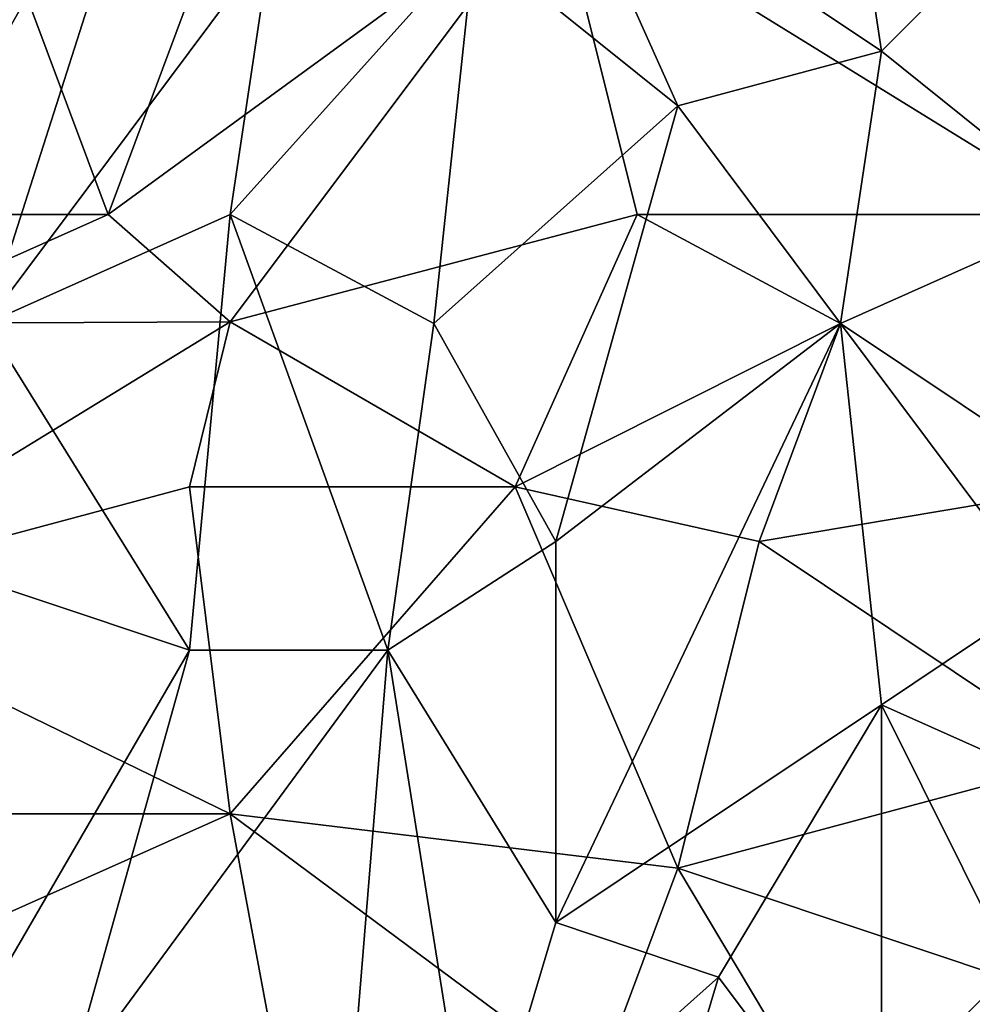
# Model space of a CAD drawing. Extents: x -0.3 to 0.3, y -0.266 to 0.266.
# Tile 283 of 430: x -0.061 to -0.03, y 0.11 to 0.142. Entities that reach past the tile are written whole.
import ezdxf

# ---------------------------------------------------------------- set-up
doc = ezdxf.new("R2010")
doc.units = 0

msp = doc.modelspace()

# ---------------------------------------------------------------- linework, layer by layer
for points in [[(-0.032991, 0.14097, 0.757905), (-0.034313, 0.149815, 0.757537), (-0.043562, 0.148046, 0.758228)], [(-0.032991, 0.14097, 0.757905), (-0.027706, 0.146277, 0.75747), (-0.034313, 0.149815, 0.757537)], [(-0.039598, 0.139201, 0.758346), (-0.043562, 0.148046, 0.758228), (-0.046205, 0.144508, 0.758619)], [(-0.039598, 0.139201, 0.758346), (-0.032991, 0.14097, 0.757905), (-0.043562, 0.148046, 0.758228)], [(-0.062062, 0.132125, 0.760818), (-0.058098, 0.144508, 0.759952), (-0.064705, 0.146277, 0.760808)], [(-0.060741, 0.142739, 0.711498), (-0.054134, 0.146277, 0.711603), (-0.058098, 0.135663, 0.710865)], [(-0.058098, 0.135663, 0.710865), (-0.054134, 0.146277, 0.711603), (-0.043562, 0.146277, 0.711422)], [(-0.054134, 0.132182, 0.710536), (-0.058098, 0.135663, 0.710865), (-0.043562, 0.146277, 0.711422)], [(-0.054134, 0.132182, 0.710536), (-0.043562, 0.146277, 0.711422), (-0.04092, 0.135663, 0.710615)], [(-0.026384, 0.135663, 0.710549), (-0.043562, 0.146277, 0.711422), (-0.030348, 0.146277, 0.711306)], [(-0.04092, 0.135663, 0.710615), (-0.043562, 0.146277, 0.711422), (-0.026384, 0.135663, 0.710549)], [(-0.032991, 0.14097, 0.757905), (-0.026384, 0.135663, 0.757881), (-0.027706, 0.146277, 0.75747)], [(-0.026384, 0.135663, 0.710549), (-0.030348, 0.146277, 0.711306), (-0.023741, 0.146277, 0.711301)], [(-0.064705, 0.135663, 0.711018), (-0.066026, 0.144508, 0.711759), (-0.060741, 0.142739, 0.711498)], [(-0.058098, 0.144508, 0.759952), (-0.062062, 0.132125, 0.760818), (-0.052812, 0.144508, 0.759309)], [(-0.054134, 0.135663, 0.759776), (-0.052812, 0.144508, 0.759309), (-0.062062, 0.132125, 0.760818)], [(-0.054134, 0.135663, 0.759776), (-0.046205, 0.144508, 0.758619), (-0.052812, 0.144508, 0.759309)], [(-0.047527, 0.132125, 0.759227), (-0.046205, 0.144508, 0.758619), (-0.054134, 0.135663, 0.759776)], [(-0.047527, 0.132125, 0.759227), (-0.039598, 0.139201, 0.758346), (-0.046205, 0.144508, 0.758619)], [(-0.064705, 0.135663, 0.711018), (-0.060741, 0.142739, 0.711498), (-0.058098, 0.135663, 0.710865)], [(-0.032991, 0.14097, 0.757905), (-0.039598, 0.139201, 0.758346), (-0.034313, 0.132125, 0.758314)], [(-0.034313, 0.132125, 0.758314), (-0.026384, 0.135663, 0.757881), (-0.032991, 0.14097, 0.757905)], [(-0.043562, 0.125049, 0.759136), (-0.039598, 0.139201, 0.758346), (-0.047527, 0.132125, 0.759227)], [(-0.043562, 0.125049, 0.759136), (-0.034313, 0.132125, 0.758314), (-0.039598, 0.139201, 0.758346)], [(-0.066026, 0.132125, 0.71077), (-0.064705, 0.135663, 0.711018), (-0.058098, 0.135663, 0.710865)], [(-0.054134, 0.132182, 0.710536), (-0.066026, 0.132125, 0.71077), (-0.058098, 0.135663, 0.710865)], [(-0.055455, 0.121511, 0.76029), (-0.054134, 0.135663, 0.759776), (-0.062062, 0.132125, 0.760818)], [(-0.055455, 0.121511, 0.76029), (-0.049018, 0.121511, 0.759679), (-0.054134, 0.135663, 0.759776)], [(-0.044884, 0.126818, 0.710118), (-0.054134, 0.132182, 0.710536), (-0.04092, 0.135663, 0.710615)], [(-0.049018, 0.121511, 0.759679), (-0.047527, 0.132125, 0.759227), (-0.054134, 0.135663, 0.759776)], [(-0.044884, 0.126818, 0.710118), (-0.04092, 0.135663, 0.710615), (-0.034313, 0.132125, 0.710346)], [(-0.04092, 0.135663, 0.710615), (-0.026384, 0.135663, 0.710549), (-0.034313, 0.132125, 0.710346)], [(-0.026384, 0.126818, 0.710047), (-0.034313, 0.132125, 0.710346), (-0.026384, 0.135663, 0.710549)], [(-0.026384, 0.135663, 0.757881), (-0.034313, 0.132125, 0.758314), (-0.027706, 0.12328, 0.758375)], [(-0.068669, 0.12328, 0.71021), (-0.054134, 0.132182, 0.710536), (-0.055455, 0.126818, 0.710224)], [(-0.068669, 0.12328, 0.71021), (-0.066026, 0.132125, 0.71077), (-0.054134, 0.132182, 0.710536)], [(-0.062062, 0.132125, 0.760818), (-0.066026, 0.125049, 0.761434), (-0.055455, 0.121511, 0.76029)], [(-0.044884, 0.126818, 0.710118), (-0.055455, 0.126818, 0.710224), (-0.054134, 0.132182, 0.710536)], [(-0.049018, 0.121511, 0.759679), (-0.043562, 0.125049, 0.759136), (-0.047527, 0.132125, 0.759227)], [(-0.036955, 0.125049, 0.709992), (-0.044884, 0.126818, 0.710118), (-0.034313, 0.132125, 0.710346)], [(-0.043562, 0.125049, 0.759136), (-0.043562, 0.112666, 0.759563), (-0.034313, 0.132125, 0.758314)], [(-0.043562, 0.112666, 0.759563), (-0.032991, 0.119742, 0.758707), (-0.034313, 0.132125, 0.758314)], [(-0.036955, 0.125049, 0.709992), (-0.034313, 0.132125, 0.710346), (-0.026384, 0.126818, 0.710047)], [(-0.032991, 0.119742, 0.758707), (-0.027706, 0.12328, 0.758375), (-0.034313, 0.132125, 0.758314)], [(-0.054134, 0.116204, 0.709725), (-0.068669, 0.12328, 0.71021), (-0.055455, 0.126818, 0.710224)], [(-0.054134, 0.116204, 0.709725), (-0.055455, 0.126818, 0.710224), (-0.044884, 0.126818, 0.710118)], [(-0.054134, 0.116204, 0.709725), (-0.044884, 0.126818, 0.710118), (-0.039598, 0.114435, 0.7096)], [(-0.039598, 0.114435, 0.7096), (-0.044884, 0.126818, 0.710118), (-0.036955, 0.125049, 0.709992)], [(-0.026384, 0.117973, 0.709698), (-0.036955, 0.125049, 0.709992), (-0.026384, 0.126818, 0.710047)], [(-0.055455, 0.121511, 0.76029), (-0.066026, 0.125049, 0.761434), (-0.064705, 0.10559, 0.761651)], [(-0.043562, 0.112666, 0.759563), (-0.043562, 0.125049, 0.759136), (-0.049018, 0.121511, 0.759679)], [(-0.039598, 0.114435, 0.7096), (-0.036955, 0.125049, 0.709992), (-0.026384, 0.117973, 0.709698)], [(-0.066026, 0.116204, 0.709819), (-0.068669, 0.12328, 0.71021), (-0.054134, 0.116204, 0.709725)], [(-0.025063, 0.116204, 0.758569), (-0.027706, 0.12328, 0.758375), (-0.032991, 0.119742, 0.758707)], [(-0.059419, 0.107359, 0.761057), (-0.055455, 0.121511, 0.76029), (-0.064705, 0.10559, 0.761651)], [(-0.059419, 0.107359, 0.761057), (-0.049018, 0.121511, 0.759679), (-0.055455, 0.121511, 0.76029)], [(-0.059419, 0.107359, 0.761057), (-0.050169, 0.107359, 0.760214), (-0.049018, 0.121511, 0.759679)], [(-0.050169, 0.107359, 0.760214), (-0.046205, 0.103821, 0.760056), (-0.049018, 0.121511, 0.759679)], [(-0.046205, 0.103821, 0.760056), (-0.043562, 0.112666, 0.759563), (-0.049018, 0.121511, 0.759679)], [(-0.038277, 0.110897, 0.759312), (-0.032991, 0.119742, 0.758707), (-0.043562, 0.112666, 0.759563)], [(-0.032991, 0.103821, 0.759336), (-0.032991, 0.119742, 0.758707), (-0.038277, 0.110897, 0.759312)], [(-0.025063, 0.103821, 0.759065), (-0.025063, 0.116204, 0.758569), (-0.032991, 0.119742, 0.758707)], [(-0.032991, 0.103821, 0.759336), (-0.025063, 0.103821, 0.759065), (-0.032991, 0.119742, 0.758707)], [(-0.029027, 0.110897, 0.709472), (-0.039598, 0.114435, 0.7096), (-0.026384, 0.117973, 0.709698)], [(-0.066026, 0.110897, 0.709625), (-0.066026, 0.116204, 0.709819), (-0.054134, 0.116204, 0.709725)], [(-0.066026, 0.110897, 0.709625), (-0.054134, 0.116204, 0.709725), (-0.051491, 0.102052, 0.70937)], [(-0.054134, 0.116204, 0.709725), (-0.039598, 0.114435, 0.7096), (-0.042241, 0.107359, 0.709417)], [(-0.051491, 0.102052, 0.70937), (-0.054134, 0.116204, 0.709725), (-0.042241, 0.107359, 0.709417)], [(-0.042241, 0.107359, 0.709417), (-0.039598, 0.114435, 0.7096), (-0.034313, 0.10559, 0.709362)], [(-0.034313, 0.10559, 0.709362), (-0.039598, 0.114435, 0.7096), (-0.029027, 0.110897, 0.709472)], [(-0.046205, 0.103821, 0.760056), (-0.038277, 0.110897, 0.759312), (-0.043562, 0.112666, 0.759563)], [(-0.067348, 0.10559, 0.709499), (-0.066026, 0.110897, 0.709625), (-0.051491, 0.102052, 0.70937)], [(-0.046205, 0.103821, 0.760056), (-0.04092, 0.102052, 0.759809), (-0.038277, 0.110897, 0.759312)], [(-0.04092, 0.102052, 0.759809), (-0.032991, 0.103821, 0.759336), (-0.038277, 0.110897, 0.759312)], [(-0.034313, 0.10559, 0.709362), (-0.029027, 0.110897, 0.709472), (-0.019777, 0.107359, 0.709373)]]:
    msp.add_3dface(points)

doc.saveas('drawing.dxf')
